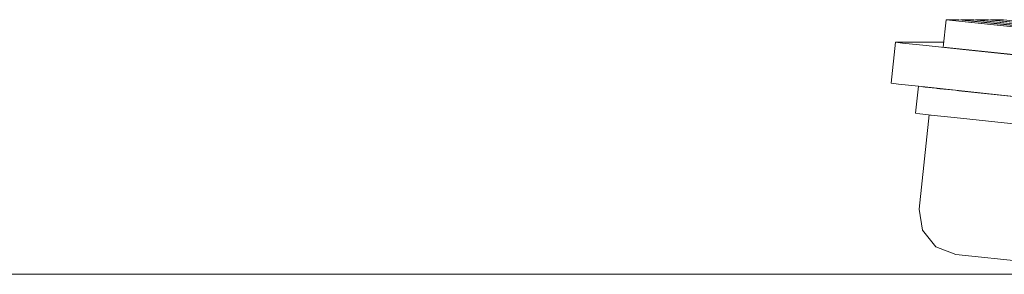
# Model space of a CAD drawing. Header units: millimetres. Extents: x -30280 to 309309, y -17460 to 4378.
# Tile 946 of 1056: x 255060 to 255132, y -12710 to -12691. Entities that reach past the tile are written whole.
import ezdxf

# ---------------------------------------------------------------- set-up
doc = ezdxf.new("R2010")
doc.units = ezdxf.units.MM
doc.header["$MEASUREMENT"] = 0
doc.linetypes.add('Wipeout_Contour', pattern=[1000, 0, -1000])
doc.layers.add('Nuevo_09_EI_Mobiliari general', color=7, linetype='Continuous')
doc.layers.add('Nuevo_09_EI_Mobiliari general_Pluma_Nº__1', color=7, linetype='Continuous', lineweight=5)

# ---------------------------------------------------------------- blocks, each defined once
blk = doc.blocks.new('Elem Sección_528_6', base_point=(235890.588, -13459.976))
at = {"layer": 'Nuevo_09_EI_Mobiliari general_Pluma_Nº__1', "color": 7, "linetype": 'Continuous', "lineweight": 5}
blk.add_line((255404.197, -12709.976), (254654.197, -12709.976), dxfattribs=at)
blk = doc.blocks.new('Elem Sección_534_6', base_point=(235890.588, -13459.976))
at = {"color": 254, "linetype": 'Wipeout_Contour', "lineweight": 0, "ltscale": 1021794.383830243}
blk.add_wipeout([(255137.841, -12692.56), (255138.78, -12692.56), (255128.357, -12691.463), (255127.417, -12691.463)], dxfattribs=at).dxf.layer = 'Nuevo_09_EI_Mobiliari general'
at = {"color": 254, "linetype": 'Wipeout_Contour', "lineweight": 0, "ltscale": 1021757.924929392}
blk.add_wipeout([(255123.423, -12696.07), (255123.95, -12696.14), (255124.263, -12693.157), (255123.736, -12693.087)], dxfattribs=at).dxf.layer = 'Nuevo_09_EI_Mobiliari general'
at = {"color": 254, "linetype": 'Wipeout_Contour', "lineweight": 0, "ltscale": 3065388.268636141}
blk.add_wipeout([(255125.465, -12705.23), (255125.708, -12706.764), (255126.684, -12707.971), (255128.131, -12708.527), (255139.054, -12709.677), (255140.586, -12709.434), (255141.791, -12708.457), (255142.346, -12707.007), (255143.064, -12700.166), (255128.014, -12698.582), (255126.546, -12698.425), (255126.184, -12698.385)], dxfattribs=at).dxf.layer = 'Nuevo_09_EI_Mobiliari general'
at = {"layer": 'Nuevo_09_EI_Mobiliari general_Pluma_Nº__1', "color": 7, "linetype": 'Continuous', "lineweight": 5}
blk.add_line((255126.684, -12707.971), (255125.708, -12706.764), dxfattribs=at)
at = {"color": 254, "linetype": 'Wipeout_Contour', "lineweight": 0, "ltscale": 1277205.901237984}
blk.add_wipeout([(255125.407, -12696.303), (255125.2, -12698.268), (255125.517, -12698.31), (255125.724, -12696.338), (255125.666, -12696.332)], dxfattribs=at).dxf.layer = 'Nuevo_09_EI_Mobiliari general'
at = {"color": 254, "linetype": 'Wipeout_Contour', "lineweight": 0, "ltscale": 1021767.631406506}
blk.add_wipeout([(255125.517, -12698.31), (255126.546, -12698.425), (255126.754, -12696.448), (255125.724, -12696.338)], dxfattribs=at).dxf.layer = 'Nuevo_09_EI_Mobiliari general'
at = {"color": 254, "linetype": 'Wipeout_Contour', "lineweight": 0, "ltscale": 1021762.431439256}
blk.add_wipeout([(255123.95, -12696.14), (255125.666, -12696.332), (255125.979, -12693.348), (255124.263, -12693.157)], dxfattribs=at).dxf.layer = 'Nuevo_09_EI_Mobiliari general'
at = {"color": 254, "linetype": 'Wipeout_Contour', "lineweight": 0, "ltscale": 1277216.033288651}
blk.add_wipeout([(255126.754, -12696.448), (255126.546, -12698.425), (255128.014, -12698.582), (255128.221, -12696.605), (255128.112, -12696.593)], dxfattribs=at).dxf.layer = 'Nuevo_09_EI_Mobiliari general'
at = {"color": 254, "linetype": 'Wipeout_Contour', "lineweight": 0, "ltscale": 1277530.008559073}
blk.add_wipeout([(255128.221, -12696.605), (255128.014, -12698.582), (255231.286, -12709.453), (255231.493, -12707.475), (255231.384, -12707.464)], dxfattribs=at).dxf.layer = 'Nuevo_09_EI_Mobiliari general'
at = {"layer": 'Nuevo_09_EI_Mobiliari general_Pluma_Nº__1', "color": 7, "linetype": 'Continuous', "lineweight": 5}
for p, q in [((255128.131, -12708.527), (255126.684, -12707.971)), ((255139.054, -12709.677), (255128.131, -12708.527))]:
    blk.add_line(p, q, dxfattribs=at)
at = {"color": 254, "linetype": 'Wipeout_Contour', "lineweight": 0, "ltscale": 1021770.789270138}
blk.add_wipeout([(255125.666, -12696.332), (255128.112, -12696.593), (255128.425, -12693.609), (255125.979, -12693.348)], dxfattribs=at).dxf.layer = 'Nuevo_09_EI_Mobiliari general'
at = {"color": 254, "linetype": 'Wipeout_Contour', "lineweight": 0, "ltscale": 1021983.069548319}
blk.add_wipeout([(255128.112, -12696.593), (255231.384, -12707.464), (255231.697, -12704.48), (255128.425, -12693.609)], dxfattribs=at).dxf.layer = 'Nuevo_09_EI_Mobiliari general'
at = {"color": 254, "linetype": 'Wipeout_Contour', "lineweight": 0, "ltscale": 24274624.35500605}
blk.add_wipeout([(255123.736, -12693.087), (255124.263, -12693.157), (255125.979, -12693.348), (255128.425, -12693.609), (255231.697, -12704.48), (255234.216, -12704.742), (255236.135, -12704.933), (255236.938, -12705.003), (255260.165, -12705.003), (255259.638, -12704.933), (255257.922, -12704.742), (255255.476, -12704.48), (255255.203, -12704.452), (255255.2, -12704.48), (255254.285, -12704.48), (255254.148, -12704.466), (255254.147, -12704.48), (255253.232, -12704.48), (255253.096, -12704.466), (255253.094, -12704.48), (255251.127, -12704.48), (255250.544, -12704.419), (255250.538, -12704.48), (255249.623, -12704.48), (255249.487, -12704.466), (255249.485, -12704.48), (255248.571, -12704.48), (255248.434, -12704.466), (255248.432, -12704.48), (255247.518, -12704.48), (255246.936, -12704.419), (255246.929, -12704.48), (255245.491, -12704.48), (255245.354, -12704.466), (255245.352, -12704.48), (255244.188, -12704.48), (255244.051, -12704.466), (255244.05, -12704.48), (255242.611, -12704.48), (255242.475, -12704.466), (255242.473, -12704.48), (255236.294, -12704.48), (255236.158, -12704.466), (255236.156, -12704.48), (255234.717, -12704.48), (255234.581, -12704.466), (255234.579, -12704.48), (255233.55, -12704.48), (255233.413, -12704.466), (255233.412, -12704.48), (255231.973, -12704.48), (255213.596, -12702.546), (255213.624, -12702.285), (255213.329, -12702.285), (255213.192, -12702.27), (255213.191, -12702.285), (255212.276, -12702.285), (255212.14, -12702.27), (255212.138, -12702.285), (255211.114, -12702.285), (255195.226, -12700.612), (255195.253, -12700.351), (255194.568, -12700.351), (255194.431, -12700.336), (255194.43, -12700.351), (255192.743, -12700.351), (255176.855, -12698.678), (255176.883, -12698.417), (255176.833, -12698.417), (255176.696, -12698.403), (255176.695, -12698.417), (255175.78, -12698.417), (255175.643, -12698.403), (255175.642, -12698.417), (255174.373, -12698.417), (255158.485, -12696.745), (255158.512, -12696.483), (255158.108, -12696.483), (255157.971, -12696.469), (255157.97, -12696.483), (255157.055, -12696.483), (255156.918, -12696.469), (255156.917, -12696.483), (255156.002, -12696.483), (255140.114, -12694.811), (255140.142, -12694.55), (255139.788, -12694.55), (255139.651, -12694.535), (255139.65, -12694.55), (255138.71, -12694.55), (255138.573, -12694.535), (255138.572, -12694.55), (255137.632, -12694.55), (255127.208, -12693.452), (255127.246, -12693.087)], dxfattribs=at).dxf.layer = 'Nuevo_09_EI_Mobiliari general'
at = {"layer": 'Nuevo_09_EI_Mobiliari general_Pluma_Nº__1', "color": 7, "linetype": 'Continuous', "lineweight": 5}
for p, q in [((255123.423, -12696.07), (255123.736, -12693.087)), ((255123.736, -12693.087), (255124.263, -12693.157)), ((255124.263, -12693.157), (255125.979, -12693.348)), ((255123.423, -12696.07), (255123.95, -12696.14)), ((255123.95, -12696.14), (255125.666, -12696.332)), ((255125.2, -12698.268), (255125.407, -12696.303)), ((255125.666, -12696.332), (255128.112, -12696.593)), ((255128.112, -12696.593), (255231.384, -12707.464)), ((255125.2, -12698.268), (255125.517, -12698.31)), ((255125.465, -12705.23), (255126.184, -12698.385)), ((255125.517, -12698.31), (255126.546, -12698.425)), ((255126.546, -12698.425), (255128.014, -12698.582)), ((255128.014, -12698.582), (255231.286, -12709.453)), ((255125.708, -12706.764), (255125.465, -12705.23))]:
    blk.add_line(p, q, dxfattribs=at)
at = {"color": 254, "linetype": 'Wipeout_Contour', "lineweight": 0, "ltscale": 1021792.287063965}
blk.add_wipeout([(255127.208, -12693.452), (255137.632, -12694.55), (255137.841, -12692.56), (255127.417, -12691.463)], dxfattribs=at).dxf.layer = 'Nuevo_09_EI_Mobiliari general'
at = {"layer": 'Nuevo_09_EI_Mobiliari general_Pluma_Nº__1', "color": 7, "linetype": 'Continuous', "lineweight": 5}
for p, q in [((255127.208, -12693.452), (255127.417, -12691.463)), ((255127.246, -12693.087), (255123.736, -12693.087))]:
    blk.add_line(p, q, dxfattribs=at)
at = {"color": 254, "linetype": 'Wipeout_Contour', "lineweight": 0, "ltscale": 1021798.691110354}
blk.add_wipeout([(255129.435, -12691.463), (255128.495, -12691.463), (255138.919, -12692.56), (255139.859, -12692.56)], dxfattribs=at).dxf.layer = 'Nuevo_09_EI_Mobiliari general'
at = {"color": 254, "linetype": 'Wipeout_Contour', "lineweight": 0, "ltscale": 1532704.243477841}
blk.add_wipeout([(255128.495, -12691.463), (255128.493, -12691.478), (255138.78, -12692.56), (255138.573, -12694.535), (255138.71, -12694.55), (255138.919, -12692.56)], dxfattribs=at).dxf.layer = 'Nuevo_09_EI_Mobiliari general'
at = {"layer": 'Nuevo_09_EI_Mobiliari general_Pluma_Nº__1', "color": 7, "linetype": 'Continuous', "lineweight": 5}
for p, q in [((255128.357, -12691.463), (255127.417, -12691.463)), ((255125.979, -12693.348), (255128.425, -12693.609))]:
    blk.add_line(p, q, dxfattribs=at)
at = {"color": 254, "linetype": 'Wipeout_Contour', "lineweight": 0, "ltscale": 1021802.998390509}
blk.add_wipeout([(255139.997, -12692.56), (255140.937, -12692.56), (255130.513, -12691.463), (255129.573, -12691.463)], dxfattribs=at).dxf.layer = 'Nuevo_09_EI_Mobiliari general'
at = {"color": 254, "linetype": 'Wipeout_Contour', "lineweight": 0, "ltscale": 1532710.704396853}
blk.add_wipeout([(255129.573, -12691.463), (255129.572, -12691.478), (255139.859, -12692.56), (255139.651, -12694.535), (255139.788, -12694.55), (255139.997, -12692.56)], dxfattribs=at).dxf.layer = 'Nuevo_09_EI_Mobiliari general'
at = {"layer": 'Nuevo_09_EI_Mobiliari general_Pluma_Nº__1', "color": 7, "linetype": 'Continuous', "lineweight": 5}
for p, q in [((255129.435, -12691.463), (255128.495, -12691.463)), ((255127.208, -12693.452), (255137.632, -12694.55)), ((255128.425, -12693.609), (255231.697, -12704.48))]:
    blk.add_line(p, q, dxfattribs=at)
at = {"color": 254, "linetype": 'Wipeout_Contour', "lineweight": 0, "ltscale": 1021807.305670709}
blk.add_wipeout([(255141.075, -12692.56), (255142.015, -12692.56), (255131.591, -12691.463), (255130.651, -12691.463)], dxfattribs=at).dxf.layer = 'Nuevo_09_EI_Mobiliari general'
at = {"color": 254, "linetype": 'Wipeout_Contour', "lineweight": 0, "ltscale": 1532717.365855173}
blk.add_wipeout([(255130.65, -12691.478), (255140.937, -12692.56), (255140.909, -12692.822), (255141.048, -12692.822), (255141.075, -12692.56), (255130.651, -12691.463)], dxfattribs=at).dxf.layer = 'Nuevo_09_EI_Mobiliari general'
at = {"layer": 'Nuevo_09_EI_Mobiliari general_Pluma_Nº__1', "color": 7, "linetype": 'Continuous', "lineweight": 5}
for p, q in [((255127.417, -12691.463), (255137.841, -12692.56)), ((255138.78, -12692.56), (255128.357, -12691.463)), ((255128.495, -12691.463), (255138.919, -12692.56)), ((255139.859, -12692.56), (255129.435, -12691.463)), ((255130.513, -12691.463), (255129.573, -12691.463)), ((255129.573, -12691.463), (255139.997, -12692.56)), ((255140.937, -12692.56), (255130.513, -12691.463)), ((255131.591, -12691.463), (255130.651, -12691.463)), ((255130.651, -12691.463), (255141.075, -12692.56)), ((255142.015, -12692.56), (255131.591, -12691.463))]:
    blk.add_line(p, q, dxfattribs=at)

msp = doc.modelspace()

# ---------------------------------------------------------------- block references
at = {"layer": 'Nuevo_09_EI_Mobiliari general', "lineweight": 0}
msp.add_blockref('Elem Sección_528_6', (235890.588, -13459.976), dxfattribs=at)

# ---------------------------------------------------------------- next in the draw order: block references
msp.add_blockref('Elem Sección_534_6', (235890.588, -13459.976), dxfattribs=at)

doc.saveas('drawing.dxf')
